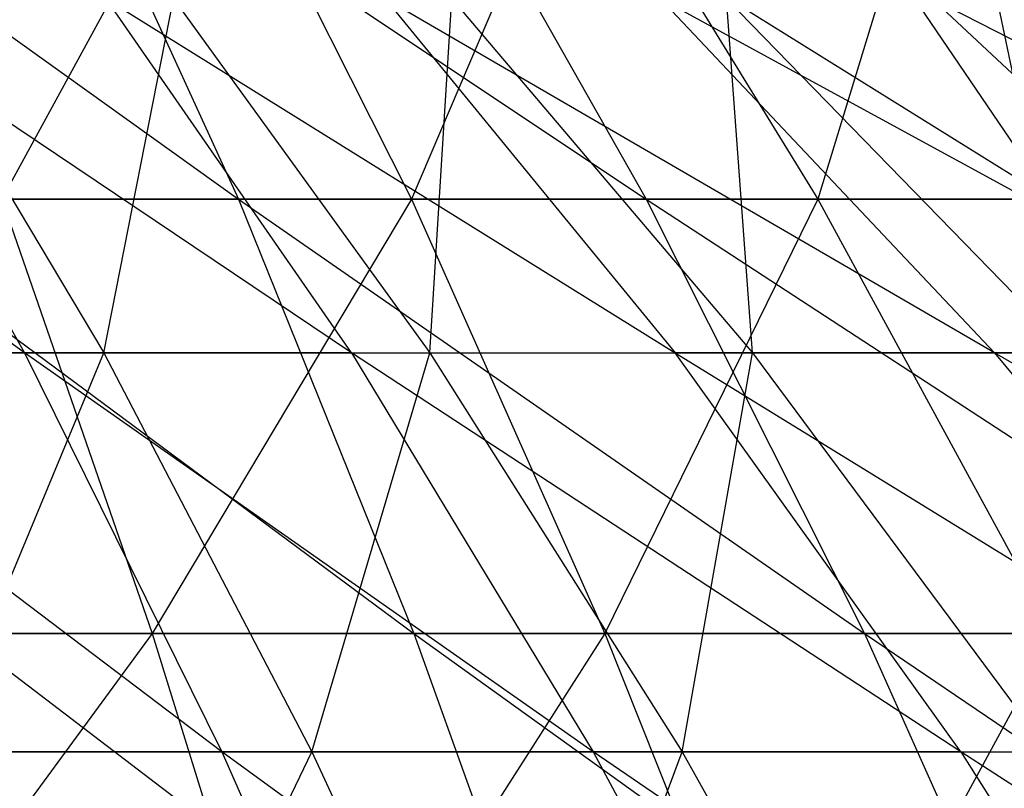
# Model space of a CAD drawing. Extents: x -125 to 125, y -143 to 0.
# Tile 309 of 406: x 3.25 to 5.46, y -28.41 to -26.68. Entities that reach past the tile are written whole.
import ezdxf

# ---------------------------------------------------------------- set-up
doc = ezdxf.new("R2010")
doc.units = 0
doc.header["$LTSCALE"] = 25.4
doc.layers.get('0').update_dxf_attribs({"linetype": 'CONTINUOUS'})

# ---------------------------------------------------------------- blocks, each defined once
blk = doc.blocks.new('NL2500027000_STL_3')
at = {"color": 0}
for p, q in [((2.5195, -26.2094, 19.5569), (3.741, -27.0849, 21.7551)), ((2.5195, -26.2094, 19.5569), (3.741, -27.0849, 21.7551)), ((3.688, -26.2094, -19.3705), (3.2108, -27.0849, -21.8396)), ((3.688, -26.2094, -19.3705), (3.2108, -27.0849, -21.8396)), ((3.3418, -26.2094, 19.4333), (4.6548, -27.0849, 21.578)), ((3.3418, -26.2094, 19.4333), (4.6548, -27.0849, 21.578)), ((3.3418, -26.2094, 19.4333), (3.741, -27.0849, 21.7551)), ((3.3418, -26.2094, 19.4333), (3.741, -27.0849, 21.7551)), ((3.688, -26.2094, -19.3705), (4.1287, -27.0849, -21.6848)), ((3.688, -26.2094, -19.3705), (4.1287, -27.0849, -21.6848)), ((4.5013, -26.2094, -19.1978), (4.1287, -27.0849, -21.6848)), ((4.5013, -26.2094, -19.1978), (4.1287, -27.0849, -21.6848)), ((4.158, -26.2094, 19.2751), (5.5603, -27.0849, 21.3626)), ((4.158, -26.2094, 19.2751), (5.5603, -27.0849, 21.3626)), ((4.158, -26.2094, 19.2751), (4.6548, -27.0849, 21.578)), ((4.158, -26.2094, 19.2751), (4.6548, -27.0849, 21.578)), ((4.5013, -26.2094, -19.1978), (5.0391, -27.0849, -21.4915)), ((4.5013, -26.2094, -19.1978), (5.0391, -27.0849, -21.4915)), ((4.9669, -26.2094, 19.0827), (5.5603, -27.0849, 21.3626)), ((4.9669, -26.2094, 19.0827), (5.5603, -27.0849, 21.3626)), ((5.3067, -26.2094, -18.991), (5.0391, -27.0849, -21.4915)), ((5.3067, -26.2094, -18.991), (5.0391, -27.0849, -21.4915)), ((3.262, -27.4297, 16.8625), (2.176, -26.6347, 14.6498)), ((3.262, -27.4297, 16.8625), (2.176, -26.6347, 14.6498)), ((3.9944, -27.4297, 16.7042), (2.8129, -26.6347, 14.541)), ((2.8129, -26.6347, 14.541), (3.262, -27.4297, 16.8625)), ((2.8129, -26.6347, 14.541), (3.262, -27.4297, 16.8625)), ((3.9944, -27.4297, 16.7042), (2.8129, -26.6347, 14.541)), ((2.9658, -26.6347, -14.5105), (3.4393, -27.4297, -16.8272)), ((2.9658, -26.6347, -14.5105), (3.4393, -27.4297, -16.8272)), ((3.4393, -27.4297, -16.8272), (3.5959, -26.6347, -14.3674)), ((3.4393, -27.4297, -16.8272), (3.5959, -26.6347, -14.3674)), ((3.9944, -27.4297, 16.7042), (3.4445, -26.6347, 14.4044)), ((3.4445, -26.6347, 14.4044), (4.7192, -27.4297, 16.514)), ((3.9944, -27.4297, 16.7042), (3.4445, -26.6347, 14.4044)), ((3.4445, -26.6347, 14.4044), (4.7192, -27.4297, 16.514)), ((3.5959, -26.6347, -14.3674), (4.17, -27.4297, -16.6612)), ((3.5959, -26.6347, -14.3674), (4.17, -27.4297, -16.6612)), ((5.4351, -27.4297, 16.2925), (4.0695, -26.6347, 14.2405)), ((4.0695, -26.6347, 14.2405), (4.7192, -27.4297, 16.514)), ((4.0695, -26.6347, 14.2405), (4.7192, -27.4297, 16.514)), ((5.4351, -27.4297, 16.2925), (4.0695, -26.6347, 14.2405)), ((4.17, -27.4297, -16.6612), (4.2192, -26.6347, -14.1968)), ((4.17, -27.4297, -16.6612), (4.2192, -26.6347, -14.1968)), ((4.2192, -26.6347, -14.1968), (4.8928, -27.4297, -16.4634)), ((4.2192, -26.6347, -14.1968), (4.8928, -27.4297, -16.4634)), ((6.1406, -27.4297, 16.0399), (4.6868, -26.6347, 14.0494)), ((4.6868, -26.6347, 14.0494), (5.4351, -27.4297, 16.2925)), ((4.6868, -26.6347, 14.0494), (5.4351, -27.4297, 16.2925)), ((6.1406, -27.4297, 16.0399), (4.6868, -26.6347, 14.0494)), ((4.8928, -27.4297, -16.4634), (4.8344, -26.6347, -13.9993)), ((4.8344, -26.6347, -13.9993), (5.6063, -27.4297, -16.2343)), ((4.8344, -26.6347, -13.9993), (5.6063, -27.4297, -16.2343)), ((4.8928, -27.4297, -16.4634), (4.8344, -26.6347, -13.9993)), ((6.8344, -27.4297, 15.7568), (5.2952, -26.6347, 13.8316)), ((5.2952, -26.6347, 13.8316), (6.1406, -27.4297, 16.0399)), ((5.2952, -26.6347, 13.8316), (6.1406, -27.4297, 16.0399)), ((6.8344, -27.4297, 15.7568), (5.2952, -26.6347, 13.8316)), ((5.6063, -27.4297, -16.2343), (5.4405, -26.6347, -13.7751)), ((5.6063, -27.4297, -16.2343), (5.4405, -26.6347, -13.7751)), ((2.8206, -27.0849, 21.8934), (3.741, -27.0849, 21.7551)), ((2.8206, -27.0849, 21.8934), (3.741, -27.0849, 21.7551)), ((2.8206, -27.0849, 21.8934), (4.1337, -28.0583, 24.0387)), ((2.8206, -27.0849, 21.8934), (4.1337, -28.0583, 24.0387)), ((4.1287, -27.0849, -21.6848), (3.2108, -27.0849, -21.8396)), ((3.2108, -27.0849, -21.8396), (3.5479, -28.0583, -24.1321)), ((3.2108, -27.0849, -21.8396), (3.5479, -28.0583, -24.1321)), ((4.1287, -27.0849, -21.6848), (3.2108, -27.0849, -21.8396)), ((4.1287, -27.0849, -21.6848), (3.5479, -28.0583, -24.1321)), ((4.1287, -27.0849, -21.6848), (3.5479, -28.0583, -24.1321)), ((3.741, -27.0849, 21.7551), (4.6548, -27.0849, 21.578)), ((3.741, -27.0849, 21.7551), (4.6548, -27.0849, 21.578)), ((3.741, -27.0849, 21.7551), (5.1434, -28.0583, 23.8431)), ((3.741, -27.0849, 21.7551), (5.1434, -28.0583, 23.8431)), ((3.741, -27.0849, 21.7551), (4.1337, -28.0583, 24.0387)), ((3.741, -27.0849, 21.7551), (4.1337, -28.0583, 24.0387)), ((5.0391, -27.0849, -21.4915), (4.1287, -27.0849, -21.6848)), ((4.1287, -27.0849, -21.6848), (4.562, -28.0583, -23.9611)), ((4.1287, -27.0849, -21.6848), (4.562, -28.0583, -23.9611)), ((5.0391, -27.0849, -21.4915), (4.1287, -27.0849, -21.6848)), ((5.0391, -27.0849, -21.4915), (4.562, -28.0583, -23.9611)), ((5.0391, -27.0849, -21.4915), (4.562, -28.0583, -23.9611)), ((4.6548, -27.0849, 21.578), (5.5603, -27.0849, 21.3626)), ((4.6548, -27.0849, 21.578), (5.5603, -27.0849, 21.3626)), ((4.6548, -27.0849, 21.578), (6.144, -28.0583, 23.605)), ((4.6548, -27.0849, 21.578), (6.144, -28.0583, 23.605)), ((4.6548, -27.0849, 21.578), (5.1434, -28.0583, 23.8431)), ((4.6548, -27.0849, 21.578), (5.1434, -28.0583, 23.8431)), ((5.9407, -27.0849, -21.26), (5.0391, -27.0849, -21.4915)), ((5.0391, -27.0849, -21.4915), (5.5681, -28.0583, -23.7475)), ((5.0391, -27.0849, -21.4915), (5.5681, -28.0583, -23.7475)), ((5.9407, -27.0849, -21.26), (5.0391, -27.0849, -21.4915)), ((3.262, -27.4297, 16.8625), (2.5234, -27.4297, 16.9887)), ((3.262, -27.4297, 16.8625), (2.5234, -27.4297, 16.9887)), ((3.7043, -28.3239, 19.149), (2.5234, -27.4297, 16.9887)), ((3.7043, -28.3239, 19.149), (2.5234, -27.4297, 16.9887)), ((2.702, -27.4297, -16.9612), (3.4393, -27.4297, -16.8272)), ((2.702, -27.4297, -16.9612), (3.4393, -27.4297, -16.8272)), ((3.0684, -28.3239, -19.2611), (3.4393, -27.4297, -16.8272)), ((3.0684, -28.3239, -19.2611), (3.4393, -27.4297, -16.8272)), ((3.9944, -27.4297, 16.7042), (3.262, -27.4297, 16.8625)), ((3.9944, -27.4297, 16.7042), (3.262, -27.4297, 16.8625)), ((4.536, -28.3239, 18.9691), (3.262, -27.4297, 16.8625)), ((3.262, -27.4297, 16.8625), (3.7043, -28.3239, 19.149)), ((3.262, -27.4297, 16.8625), (3.7043, -28.3239, 19.149)), ((4.536, -28.3239, 18.9691), (3.262, -27.4297, 16.8625)), ((3.4393, -27.4297, -16.8272), (4.17, -27.4297, -16.6612)), ((3.4393, -27.4297, -16.8272), (4.17, -27.4297, -16.6612)), ((3.4393, -27.4297, -16.8272), (3.9057, -28.3239, -19.1089)), ((3.4393, -27.4297, -16.8272), (3.9057, -28.3239, -19.1089)), ((3.9057, -28.3239, -19.1089), (4.17, -27.4297, -16.6612)), ((3.9057, -28.3239, -19.1089), (4.17, -27.4297, -16.6612)), ((5.3592, -28.3239, 18.7532), (3.9944, -27.4297, 16.7042)), ((3.9944, -27.4297, 16.7042), (4.7192, -27.4297, 16.514)), ((3.9944, -27.4297, 16.7042), (4.7192, -27.4297, 16.514)), ((3.9944, -27.4297, 16.7042), (4.536, -28.3239, 18.9691)), ((3.9944, -27.4297, 16.7042), (4.536, -28.3239, 18.9691)), ((5.3592, -28.3239, 18.7532), (3.9944, -27.4297, 16.7042)), ((4.17, -27.4297, -16.6612), (4.8928, -27.4297, -16.4634)), ((4.17, -27.4297, -16.6612), (4.8928, -27.4297, -16.4634)), ((4.17, -27.4297, -16.6612), (4.7355, -28.3239, -18.9204)), ((4.17, -27.4297, -16.6612), (4.7355, -28.3239, -18.9204)), ((5.3592, -28.3239, 18.7532), (4.7192, -27.4297, 16.514)), ((4.7192, -27.4297, 16.514), (6.1721, -28.3239, 18.5016)), ((5.3592, -28.3239, 18.7532), (4.7192, -27.4297, 16.514)), ((5.4351, -27.4297, 16.2925), (4.7192, -27.4297, 16.514)), ((5.4351, -27.4297, 16.2925), (4.7192, -27.4297, 16.514)), ((4.7192, -27.4297, 16.514), (6.1721, -28.3239, 18.5016)), ((4.7355, -28.3239, -18.9204), (4.8928, -27.4297, -16.4634)), ((4.7355, -28.3239, -18.9204), (4.8928, -27.4297, -16.4634)), ((4.8928, -27.4297, -16.4634), (5.6063, -27.4297, -16.2343)), ((4.8928, -27.4297, -16.4634), (5.6063, -27.4297, -16.2343)), ((4.8928, -27.4297, -16.4634), (5.5562, -28.3239, -18.6958)), ((4.8928, -27.4297, -16.4634), (5.5562, -28.3239, -18.6958)), ((6.1406, -27.4297, 16.0399), (5.4351, -27.4297, 16.2925)), ((6.1406, -27.4297, 16.0399), (5.4351, -27.4297, 16.2925)), ((6.9732, -28.3239, 18.2148), (5.4351, -27.4297, 16.2925)), ((5.4351, -27.4297, 16.2925), (6.1721, -28.3239, 18.5016)), ((5.4351, -27.4297, 16.2925), (6.1721, -28.3239, 18.5016)), ((6.9732, -28.3239, 18.2148), (5.4351, -27.4297, 16.2925)), ((3.5479, -28.0583, -24.1321), (2.5274, -28.0583, -24.2602)), ((3.5479, -28.0583, -24.1321), (2.5274, -28.0583, -24.2602)), ((3.5479, -28.0583, -24.1321), (2.763, -29.1279, -26.5223)), ((3.5479, -28.0583, -24.1321), (2.763, -29.1279, -26.5223)), ((3.1166, -28.0583, 24.1916), (4.1337, -28.0583, 24.0387)), ((3.1166, -28.0583, 24.1916), (4.1337, -28.0583, 24.0387)), ((3.1166, -28.0583, 24.1916), (4.5192, -29.1279, 26.2801)), ((3.1166, -28.0583, 24.1916), (4.5192, -29.1279, 26.2801)), ((4.562, -28.0583, -23.9611), (3.5479, -28.0583, -24.1321)), ((3.5479, -28.0583, -24.1321), (3.8787, -29.1279, -26.3823)), ((3.5479, -28.0583, -24.1321), (3.8787, -29.1279, -26.3823)), ((4.562, -28.0583, -23.9611), (3.5479, -28.0583, -24.1321)), ((4.562, -28.0583, -23.9611), (3.8787, -29.1279, -26.3823)), ((4.562, -28.0583, -23.9611), (3.8787, -29.1279, -26.3823)), ((4.1337, -28.0583, 24.0387), (5.1434, -28.0583, 23.8431)), ((4.1337, -28.0583, 24.0387), (5.1434, -28.0583, 23.8431)), ((4.1337, -28.0583, 24.0387), (5.623, -29.1279, 26.0663)), ((4.1337, -28.0583, 24.0387), (5.623, -29.1279, 26.0663)), ((4.1337, -28.0583, 24.0387), (4.5192, -29.1279, 26.2801)), ((4.1337, -28.0583, 24.0387), (4.5192, -29.1279, 26.2801)), ((5.5681, -28.0583, -23.7475), (4.562, -28.0583, -23.9611)), ((4.562, -28.0583, -23.9611), (4.9874, -29.1279, -26.1953)), ((4.562, -28.0583, -23.9611), (4.9874, -29.1279, -26.1953)), ((5.5681, -28.0583, -23.7475), (4.562, -28.0583, -23.9611)), ((5.5681, -28.0583, -23.7475), (4.9874, -29.1279, -26.1953)), ((5.5681, -28.0583, -23.7475), (4.9874, -29.1279, -26.1953)), ((5.1434, -28.0583, 23.8431), (6.144, -28.0583, 23.605)), ((5.1434, -28.0583, 23.8431), (6.144, -28.0583, 23.605)), ((5.1434, -28.0583, 23.8431), (6.7169, -29.1279, 25.8061)), ((5.1434, -28.0583, 23.8431), (6.7169, -29.1279, 25.8061)), ((5.1434, -28.0583, 23.8431), (5.623, -29.1279, 26.0663)), ((5.1434, -28.0583, 23.8431), (5.623, -29.1279, 26.0663)), ((3.7043, -28.3239, 19.149), (2.8655, -28.3239, 19.2923)), ((3.7043, -28.3239, 19.149), (2.8655, -28.3239, 19.2923)), ((3.0684, -28.3239, -19.2611), (3.9057, -28.3239, -19.1089)), ((3.0684, -28.3239, -19.2611), (3.9057, -28.3239, -19.1089)), ((3.4285, -29.3158, -21.5215), (3.9057, -28.3239, -19.1089)), ((3.4285, -29.3158, -21.5215), (3.9057, -28.3239, -19.1089)), ((4.536, -28.3239, 18.9691), (3.7043, -28.3239, 19.149)), ((4.536, -28.3239, 18.9691), (3.7043, -28.3239, 19.149)), ((5.0684, -29.3158, 21.1954), (3.7043, -28.3239, 19.149)), ((3.7043, -28.3239, 19.149), (4.139, -29.3158, 21.3963)), ((3.7043, -28.3239, 19.149), (4.139, -29.3158, 21.3963)), ((5.0684, -29.3158, 21.1954), (3.7043, -28.3239, 19.149)), ((3.9057, -28.3239, -19.1089), (4.7355, -28.3239, -18.9204)), ((3.9057, -28.3239, -19.1089), (4.7355, -28.3239, -18.9204)), ((3.9057, -28.3239, -19.1089), (4.364, -29.3158, -21.3515)), ((3.9057, -28.3239, -19.1089), (4.364, -29.3158, -21.3515)), ((4.364, -29.3158, -21.3515), (4.7355, -28.3239, -18.9204)), ((4.364, -29.3158, -21.3515), (4.7355, -28.3239, -18.9204)), ((5.3592, -28.3239, 18.7532), (4.536, -28.3239, 18.9691)), ((5.3592, -28.3239, 18.7532), (4.536, -28.3239, 18.9691)), ((5.9881, -29.3158, 20.9541), (4.536, -28.3239, 18.9691)), ((4.536, -28.3239, 18.9691), (5.0684, -29.3158, 21.1954)), ((4.536, -28.3239, 18.9691), (5.0684, -29.3158, 21.1954)), ((5.9881, -29.3158, 20.9541), (4.536, -28.3239, 18.9691)), ((4.7355, -28.3239, -18.9204), (5.5562, -28.3239, -18.6958)), ((4.7355, -28.3239, -18.9204), (5.5562, -28.3239, -18.6958)), ((4.7355, -28.3239, -18.9204), (5.2912, -29.3158, -21.1408)), ((4.7355, -28.3239, -18.9204), (5.2912, -29.3158, -21.1408)), ((6.8964, -29.3158, 20.673), (5.3592, -28.3239, 18.7532)), ((5.3592, -28.3239, 18.7532), (6.1721, -28.3239, 18.5016)), ((5.3592, -28.3239, 18.7532), (6.1721, -28.3239, 18.5016)), ((5.3592, -28.3239, 18.7532), (5.9881, -29.3158, 20.9541)), ((5.3592, -28.3239, 18.7532), (5.9881, -29.3158, 20.9541)), ((6.8964, -29.3158, 20.673), (5.3592, -28.3239, 18.7532))]:
    blk.add_line(p, q, dxfattribs=at)

msp = doc.modelspace()

# ---------------------------------------------------------------- block references
at = {"color": 253}
msp.add_blockref('NL2500027000_STL_3', (0, 0), dxfattribs=at)

doc.saveas('drawing.dxf')
